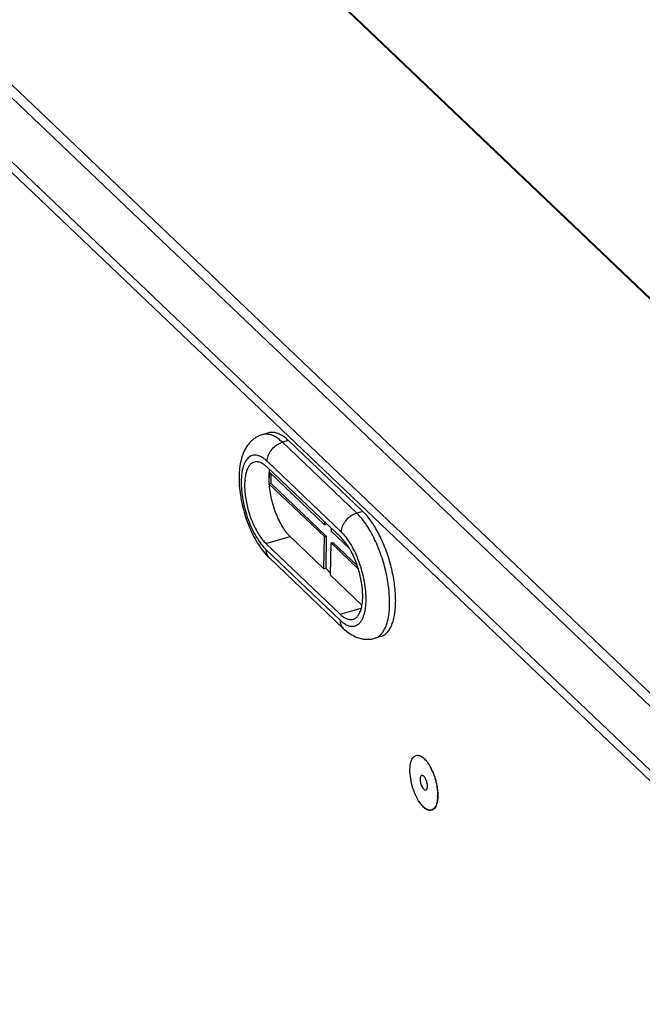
# Model space of a CAD drawing. Header units: millimetres. Extents: x 1117 to 38156, y -1945 to 7303.
# Tile 282 of 656: x 9505 to 9595, y 1252 to 1394. Entities that reach past the tile are written whole.
import ezdxf

# ---------------------------------------------------------------- set-up
doc = ezdxf.new("R2010")
doc.units = ezdxf.units.MM

msp = doc.modelspace()

# ---------------------------------------------------------------- linework, layer by layer
at = {"color": 7, "linetype": 'Continuous'}
for p, q in [((9769.043, 1188.889), (9468.468, 1475.564)), ((9769.143, 1188.922), (9468.569, 1475.597)), ((9726.203, 1172.737), (9425.629, 1459.413)), ((9725.382, 1171.641), (9424.807, 1458.316)), ((9725.246, 1162.491), (9424.672, 1449.166)), ((9425.625, 1446.706), (9724.248, 1161.892)), ((9540.841, 1334.611), (9539.968, 1334.364)), ((9543.699, 1333.489), (9542.826, 1333.241)), ((9554.434, 1323.25), (9543.699, 1333.489)), ((9553.561, 1323.002), (9542.826, 1333.241)), ((9551.335, 1319.409), (9540.6, 1329.647)), ((9551.348, 1320.258), (9540.613, 1330.497)), ((9540.888, 1328.955), (9540.863, 1327.255)), ((9548.902, 1321.312), (9540.888, 1328.955)), ((9541.146, 1328.71), (9541.125, 1327.33)), ((9540.863, 1327.255), (9541.125, 1327.33)), ((9540.863, 1327.255), (9548.877, 1319.613)), ((9541.125, 1327.33), (9549.138, 1319.687)), ((9554.434, 1323.25), (9553.561, 1323.002)), ((9548.908, 1321.724), (9548.902, 1321.312)), ((9548.902, 1321.312), (9549.164, 1321.386)), ((9549.165, 1321.479), (9549.164, 1321.386)), ((9549.884, 1320.793), (9549.878, 1320.381)), ((9540.437, 1318.601), (9543.928, 1319.593)), ((9543.928, 1319.593), (9548.808, 1314.939)), ((9548.808, 1314.939), (9548.877, 1319.613)), ((9548.877, 1319.613), (9549.138, 1319.687)), ((9549.138, 1319.687), (9549.069, 1315.014)), ((9552.511, 1317.87), (9549.878, 1320.381)), ((9540.424, 1317.752), (9551.159, 1307.513)), ((9540.437, 1318.601), (9551.172, 1308.363)), ((9549.783, 1314.009), (9549.853, 1318.682)), ((9549.853, 1318.682), (9550.114, 1318.756)), ((9549.853, 1318.682), (9553.789, 1314.927)), ((9550.114, 1318.756), (9553.634, 1315.399)), ((9540.881, 1316.563), (9551.616, 1306.324)), ((9548.808, 1314.939), (9549.069, 1315.014)), ((9549.069, 1315.014), (9549.788, 1314.328)), ((9549.783, 1314.009), (9554.312, 1309.69)), ((9551.172, 1308.363), (9554.221, 1309.229)), ((9557.041, 1305.134), (9556.168, 1304.886))]:
    msp.add_line(p, q, dxfattribs=at)
for centre, radius, start, end in [((9543.554, 1330.69), 2.652, 105.917, 111.02413), ((9547.333, 1328.228), 6.485, 170.244, 173.56509), ((9547.433, 1316.135), 9.986, 39.31335, 41.11168), ((9557.289, 1282.528), 7.847, 25.6811, 26.69605), ((9556.845, 1282.316), 8.339, 23.67846, 25.6723), ((9559.499, 1282.167), 5.757, 358.23072, 359.1552)]:
    msp.add_arc(centre, radius, start, end, dxfattribs=at)
for points, knots in [([(9539.968, 1334.364), (9539.783, 1334.311), (9539.423, 1334.179), (9538.921, 1333.903), (9538.466, 1333.562), (9537.934, 1333.036), (9537.401, 1332.264), (9536.96, 1331.222), (9536.682, 1330.092), (9536.543, 1328.882), (9536.528, 1327.6), (9536.63, 1326.259), (9536.844, 1324.882), (9537.163, 1323.496), (9537.58, 1322.131), (9538.086, 1320.816), (9538.672, 1319.58), (9539.33, 1318.446), (9540.054, 1317.433), (9540.597, 1316.833), (9540.881, 1316.563)], [0, 0, 0, 0, 0.0283785, 0.0565286, 0.0845242, 0.1122246, 0.1669407, 0.2219438, 0.2787639, 0.3385583, 0.401792, 0.4682624, 0.5372622, 0.6077518, 0.6785164, 0.7483084, 0.8159977, 0.8806962, 0.9420014, 1, 1, 1, 1]), ([(9542.098, 1333.84), (9541.918, 1333.963), (9541.563, 1334.175), (9541.009, 1334.382), (9540.472, 1334.455), (9540.128, 1334.409), (9539.968, 1334.364)], [0, 0, 0, 0, 0.2885945, 0.5462189, 0.779806, 1, 1, 1, 1]), ([(9542.97, 1334.088), (9542.791, 1334.211), (9542.436, 1334.423), (9541.881, 1334.63), (9541.345, 1334.703), (9541, 1334.657), (9540.84, 1334.611)], [0, 0, 0, 0, 0.2885967, 0.5462202, 0.7798055, 1, 1, 1, 1]), ([(9542.826, 1333.241), (9542.766, 1333.298), (9542.535, 1333.511), (9542.289, 1333.708), (9542.098, 1333.84)], [0, 0, 0, 0, 0.262799, 1, 1, 1, 1]), ([(9543.699, 1333.489), (9543.639, 1333.546), (9543.408, 1333.759), (9543.161, 1333.956), (9542.97, 1334.088)], [0, 0, 0, 0, 0.262799, 1, 1, 1, 1]), ([(9540.613, 1330.497), (9540.617, 1330.77), (9540.737, 1331.339), (9541.168, 1332.11), (9541.801, 1332.756), (9542.328, 1333.061), (9542.602, 1333.166)], [0, 0, 0, 0, 0.2337934, 0.4874198, 0.747972, 1, 1, 1, 1]), ([(9540.613, 1330.497), (9540.498, 1330.606), (9540.27, 1330.806), (9539.913, 1331.056), (9539.561, 1331.24), (9539.217, 1331.356), (9538.883, 1331.401), (9538.563, 1331.374), (9538.262, 1331.274), (9537.985, 1331.103), (9537.735, 1330.864), (9537.513, 1330.561), (9537.322, 1330.198), (9537.162, 1329.777), (9537.034, 1329.302), (9536.903, 1328.579), (9536.835, 1327.571), (9536.893, 1326.271), (9537.085, 1324.889), (9537.405, 1323.478), (9537.841, 1322.092), (9538.376, 1320.781), (9538.991, 1319.596), (9539.661, 1318.581), (9540.165, 1317.999), (9540.424, 1317.752)], [0, 0, 0, 0, 0.0272701, 0.0521734, 0.0747964, 0.0954013, 0.1144137, 0.1324329, 0.1502035, 0.1685093, 0.1880504, 0.2093638, 0.2328068, 0.2585757, 0.2867428, 0.3172801, 0.3849619, 0.4602076, 0.5409457, 0.6247344, 0.7089437, 0.7909182, 0.8681398, 0.938394, 1, 1, 1, 1]), ([(9538.742, 1330.377), (9538.673, 1330.357), (9538.536, 1330.304), (9538.274, 1330.141), (9537.981, 1329.829), (9537.711, 1329.33), (9537.511, 1328.709), (9537.384, 1327.978), (9537.334, 1327.154), (9537.36, 1326.256), (9537.464, 1325.306), (9537.641, 1324.326), (9537.888, 1323.342), (9538.199, 1322.377), (9538.567, 1321.454), (9538.981, 1320.597), (9539.433, 1319.825), (9539.911, 1319.158), (9540.259, 1318.771), (9540.437, 1318.601)], [0, 0, 0, 0, 0.0165974, 0.0336625, 0.0706935, 0.1136108, 0.1635033, 0.2205086, 0.2841325, 0.3534563, 0.4272688, 0.5041592, 0.5825921, 0.660972, 0.737705, 0.8112629, 0.8802428, 0.9434573, 1, 1, 1, 1]), ([(9540.6, 1329.647), (9540.448, 1329.793), (9540.144, 1330.046), (9539.661, 1330.318), (9539.255, 1330.423), (9538.953, 1330.423), (9538.811, 1330.396), (9538.742, 1330.377)], [0, 0, 0, 0, 0.3041332, 0.5663046, 0.7931865, 0.8979863, 1, 1, 1, 1]), ([(9540.888, 1328.955), (9540.858, 1328.685), (9540.825, 1328.118), (9540.843, 1327.55), (9540.863, 1327.255)], [0, 0, 0, 0, 0.4791834, 1, 1, 1, 1]), ([(9540.863, 1327.255), (9540.888, 1326.895), (9540.972, 1326.161), (9541.187, 1325.06), (9541.488, 1323.96), (9541.866, 1322.896), (9542.309, 1321.9), (9542.804, 1321.002), (9543.334, 1320.23), (9543.727, 1319.785), (9543.928, 1319.593)], [0, 0, 0, 0, 0.1288993, 0.2634132, 0.4001364, 0.5355559, 0.6662218, 0.7889232, 0.9008827, 1, 1, 1, 1]), ([(9551.348, 1320.258), (9551.352, 1320.551), (9551.454, 1321.003), (9551.725, 1321.553), (9552.093, 1322.084), (9552.683, 1322.633), (9553.264, 1322.918), (9553.561, 1323.002)], [0, 0, 0, 0, 0.235016, 0.3613995, 0.4912275, 0.7518124, 1, 1, 1, 1]), ([(9554.287, 1322.214), (9554.228, 1322.286), (9553.998, 1322.56), (9553.752, 1322.82), (9553.561, 1323.002)], [0, 0, 0, 0, 0.2611046, 1, 1, 1, 1]), ([(9554.994, 1321.253), (9554.937, 1321.339), (9554.713, 1321.668), (9554.474, 1321.986), (9554.287, 1322.214)], [0, 0, 0, 0, 0.2589172, 1, 1, 1, 1]), ([(9554.957, 1322.701), (9554.914, 1322.75), (9554.746, 1322.939), (9554.57, 1323.121), (9554.434, 1323.25)], [0, 0, 0, 0, 0.2582429, 1, 1, 1, 1]), ([(9558.491, 1306.514), (9558.598, 1306.732), (9558.788, 1307.212), (9558.992, 1308), (9559.128, 1308.886), (9559.194, 1309.856), (9559.19, 1310.898), (9559.089, 1312.388), (9558.785, 1314.319), (9558.179, 1316.619), (9557.485, 1318.475), (9556.829, 1319.864), (9556.308, 1320.818), (9555.758, 1321.684), (9555.362, 1322.215), (9555.16, 1322.462)], [0, 0, 0, 0, 0.0431264, 0.0912597, 0.1443115, 0.2019648, 0.2637337, 0.3290042, 0.467089, 0.6098885, 0.7505676, 0.8180389, 0.8825447, 0.9433927, 1, 1, 1, 1]), ([(9558.229, 1311.774), (9558.145, 1312.621), (9557.864, 1314.332), (9557.279, 1316.418), (9556.674, 1318.042), (9556.166, 1319.194), (9555.612, 1320.266), (9555.205, 1320.936), (9554.994, 1321.253)], [0, 0, 0, 0, 0.2527369, 0.513366, 0.6420479, 0.7671674, 0.8870062, 1, 1, 1, 1]), ([(9551.159, 1307.513), (9551.274, 1307.404), (9551.502, 1307.204), (9551.859, 1306.954), (9552.211, 1306.77), (9552.555, 1306.654), (9552.889, 1306.609), (9553.209, 1306.636), (9553.51, 1306.736), (9553.787, 1306.907), (9554.037, 1307.146), (9554.259, 1307.449), (9554.45, 1307.813), (9554.61, 1308.233), (9554.738, 1308.708), (9554.869, 1309.431), (9554.937, 1310.44), (9554.879, 1311.74), (9554.687, 1313.121), (9554.367, 1314.532), (9553.931, 1315.918), (9553.396, 1317.229), (9552.781, 1318.414), (9552.111, 1319.43), (9551.607, 1320.011), (9551.348, 1320.258)], [0, 0, 0, 0, 0.0272701, 0.0521734, 0.0747964, 0.0954013, 0.1144137, 0.1324329, 0.1502035, 0.1685093, 0.1880504, 0.2093638, 0.2328068, 0.2585757, 0.2867428, 0.3172801, 0.3849619, 0.4602076, 0.5409457, 0.6247344, 0.7089437, 0.7909182, 0.8681398, 0.938394, 1, 1, 1, 1]), ([(9553.03, 1307.633), (9553.099, 1307.653), (9553.236, 1307.706), (9553.498, 1307.869), (9553.791, 1308.181), (9554.061, 1308.68), (9554.261, 1309.302), (9554.388, 1310.033), (9554.438, 1310.857), (9554.412, 1311.755), (9554.308, 1312.705), (9554.131, 1313.684), (9553.884, 1314.668), (9553.573, 1315.633), (9553.205, 1316.556), (9552.791, 1317.414), (9552.339, 1318.185), (9551.862, 1318.852), (9551.513, 1319.239), (9551.335, 1319.409)], [0, 0, 0, 0, 0.0165974, 0.0336625, 0.0706935, 0.1136108, 0.1635033, 0.2205086, 0.2841325, 0.3534563, 0.4272688, 0.5041592, 0.5825921, 0.660972, 0.737705, 0.8112629, 0.8802428, 0.9434573, 1, 1, 1, 1]), ([(9540.424, 1317.752), (9540.423, 1317.636), (9540.438, 1317.408), (9540.524, 1317.085), (9540.67, 1316.797), (9540.806, 1316.634), (9540.881, 1316.563)], [0, 0, 0, 0, 0.265869, 0.5189818, 0.7621762, 1, 1, 1, 1]), ([(9558.186, 1308.214), (9558.271, 1308.769), (9558.351, 1309.959), (9558.291, 1311.149), (9558.229, 1311.774)], [0, 0, 0, 0, 0.4718656, 1, 1, 1, 1]), ([(9551.172, 1308.363), (9551.325, 1308.217), (9551.628, 1307.964), (9552.111, 1307.693), (9552.517, 1307.587), (9552.819, 1307.588), (9552.961, 1307.614), (9553.03, 1307.633)], [0, 0, 0, 0, 0.3041332, 0.5663046, 0.7931865, 0.8979863, 1, 1, 1, 1]), ([(9557.598, 1306.227), (9557.744, 1306.514), (9557.988, 1307.167), (9558.13, 1307.847), (9558.186, 1308.214)], [0, 0, 0, 0, 0.4649837, 1, 1, 1, 1]), ([(9551.159, 1307.513), (9551.157, 1307.397), (9551.173, 1307.17), (9551.259, 1306.847), (9551.405, 1306.559), (9551.541, 1306.396), (9551.616, 1306.324)], [0, 0, 0, 0, 0.265869, 0.5189818, 0.7621762, 1, 1, 1, 1]), ([(9557.559, 1305.376), (9557.751, 1305.504), (9558.115, 1305.851), (9558.374, 1306.277), (9558.491, 1306.514)], [0, 0, 0, 0, 0.4660595, 1, 1, 1, 1]), ([(9551.616, 1306.324), (9551.917, 1306.037), (9552.561, 1305.511), (9553.489, 1305.035), (9554.286, 1304.809), (9554.911, 1304.729), (9555.546, 1304.746), (9555.964, 1304.828), (9556.168, 1304.886)], [0, 0, 0, 0, 0.2499202, 0.4958838, 0.620106, 0.7457517, 0.8723537, 1, 1, 1, 1]), ([(9556.168, 1304.886), (9556.262, 1304.913), (9556.447, 1304.983), (9556.804, 1305.188), (9557.035, 1305.407), (9557.172, 1305.57)], [0, 0, 0, 0, 0.2378395, 0.4809038, 1, 1, 1, 1]), ([(9557.041, 1305.134), (9557.132, 1305.16), (9557.312, 1305.227), (9557.479, 1305.322), (9557.559, 1305.376)], [0, 0, 0, 0, 0.4948764, 1, 1, 1, 1]), ([(9557.172, 1305.57), (9557.212, 1305.617), (9557.373, 1305.823), (9557.508, 1306.049), (9557.598, 1306.227)], [0, 0, 0, 0, 0.2368871, 1, 1, 1, 1]), ([(9561.254, 1285.898), (9561.26, 1286.26), (9561.309, 1286.773), (9561.524, 1287.37), (9561.73, 1287.69), (9561.993, 1287.902), (9562.429, 1288.015), (9562.765, 1287.877), (9562.959, 1287.752)], [0, 0, 0, 0, 0.3386671, 0.4754841, 0.5909563, 0.6904346, 0.7842269, 1, 1, 1, 1]), ([(9562.959, 1287.752), (9563.019, 1287.713), (9563.278, 1287.524), (9563.498, 1287.285), (9563.653, 1287.089)], [0, 0, 0, 0, 0.2225179, 1, 1, 1, 1]), ([(9563.307, 1287.512), (9563.419, 1287.405), (9563.639, 1287.161), (9563.83, 1286.895), (9563.925, 1286.75)], [0, 0, 0, 0, 0.4724152, 1, 1, 1, 1]), ([(9563.653, 1287.089), (9563.678, 1287.058), (9563.78, 1286.925), (9563.875, 1286.786), (9563.944, 1286.68)], [0, 0, 0, 0, 0.2411613, 1, 1, 1, 1]), ([(9563.925, 1286.75), (9564.01, 1286.62), (9564.175, 1286.345), (9564.321, 1286.059), (9564.392, 1285.91)], [0, 0, 0, 0, 0.4858726, 1, 1, 1, 1]), ([(9563.944, 1286.68), (9563.975, 1286.631), (9564.102, 1286.427), (9564.218, 1286.216), (9564.299, 1286.054)], [0, 0, 0, 0, 0.2414899, 1, 1, 1, 1]), ([(9562.857, 1280.89), (9562.604, 1281.21), (9562.153, 1281.962), (9561.654, 1283.212), (9561.33, 1284.55), (9561.248, 1285.461), (9561.254, 1285.898)], [0, 0, 0, 0, 0.228887, 0.4887016, 0.7544558, 1, 1, 1, 1]), ([(9562.957, 1285.038), (9562.939, 1285.033), (9562.904, 1285.018), (9562.858, 1284.979), (9562.819, 1284.928), (9562.785, 1284.863), (9562.759, 1284.786), (9562.731, 1284.664), (9562.724, 1284.565), (9562.723, 1284.497)], [0, 0, 0, 0, 0.0877886, 0.1810245, 0.2840256, 0.3995721, 0.529004, 0.6726654, 1, 1, 1, 1]), ([(9563.787, 1283.483), (9563.788, 1283.573), (9563.775, 1283.76), (9563.721, 1284.042), (9563.634, 1284.32), (9563.537, 1284.538), (9563.447, 1284.693), (9563.378, 1284.794), (9563.307, 1284.88), (9563.234, 1284.949), (9563.162, 1285.002), (9563.091, 1285.035), (9563.022, 1285.049), (9562.977, 1285.044), (9562.957, 1285.038)], [0, 0, 0, 0, 0.1415361, 0.2947978, 0.450591, 0.5994017, 0.6684586, 0.7326629, 0.7912828, 0.8438455, 0.8902332, 0.9308344, 0.9667597, 1, 1, 1, 1]), ([(9564.392, 1285.91), (9564.515, 1285.651), (9564.737, 1285.113), (9564.996, 1284.277), (9565.179, 1283.429), (9565.247, 1282.861), (9565.264, 1282.582)], [0, 0, 0, 0, 0.248448, 0.5043007, 0.7579637, 1, 1, 1, 1]), ([(9564.482, 1285.665), (9564.778, 1284.99), (9565.065, 1284.043), (9565.201, 1283.076), (9565.223, 1282.838)], [0, 0, 0, 0, 0.75553, 1, 1, 1, 1]), ([(9562.723, 1284.497), (9562.722, 1284.407), (9562.734, 1284.22), (9562.789, 1283.938), (9562.876, 1283.659), (9562.973, 1283.442), (9563.062, 1283.286), (9563.131, 1283.186), (9563.203, 1283.1), (9563.275, 1283.03), (9563.347, 1282.978), (9563.419, 1282.945), (9563.488, 1282.931), (9563.532, 1282.936), (9563.553, 1282.941)], [0, 0, 0, 0, 0.1415361, 0.2947978, 0.450591, 0.5994017, 0.6684586, 0.7326629, 0.7912828, 0.8438455, 0.8902332, 0.9308344, 0.9667597, 1, 1, 1, 1]), ([(9563.553, 1282.941), (9563.57, 1282.946), (9563.605, 1282.962), (9563.651, 1283), (9563.691, 1283.052), (9563.724, 1283.117), (9563.751, 1283.194), (9563.778, 1283.316), (9563.786, 1283.414), (9563.787, 1283.483)], [0, 0, 0, 0, 0.0877886, 0.1810245, 0.2840256, 0.3995721, 0.529004, 0.6726654, 1, 1, 1, 1]), ([(9565.223, 1282.838), (9565.229, 1282.773), (9565.25, 1282.521), (9565.258, 1282.269), (9565.255, 1282.082)], [0, 0, 0, 0, 0.2588961, 1, 1, 1, 1]), ([(9565.264, 1282.582), (9565.267, 1282.532), (9565.278, 1282.336), (9565.28, 1282.139), (9565.276, 1281.994)], [0, 0, 0, 0, 0.2571922, 1, 1, 1, 1]), ([(9563.551, 1280.228), (9563.491, 1280.267), (9563.232, 1280.456), (9563.011, 1280.695), (9562.857, 1280.89)], [0, 0, 0, 0, 0.2225179, 1, 1, 1, 1]), ([(9565.253, 1281.989), (9565.242, 1281.64), (9565.187, 1281.145), (9564.967, 1280.574), (9564.761, 1280.269), (9564.499, 1280.07), (9564.07, 1279.968), (9563.742, 1280.105), (9563.551, 1280.228)], [0, 0, 0, 0, 0.3363918, 0.4721133, 0.5870142, 0.6866905, 0.7814396, 1, 1, 1, 1]), ([(9565.276, 1281.994), (9565.271, 1281.81), (9565.252, 1281.542), (9565.195, 1281.199), (9565.14, 1280.969), (9565.072, 1280.759), (9564.968, 1280.519), (9564.867, 1280.358), (9564.788, 1280.267)], [0, 0, 0, 0, 0.3022423, 0.4408505, 0.5705302, 0.6911088, 0.8026435, 1, 1, 1, 1]), ([(9564.788, 1280.267), (9564.741, 1280.214), (9564.641, 1280.12), (9564.465, 1280.02), (9564.272, 1279.971), (9564.068, 1279.974), (9563.855, 1280.027), (9563.637, 1280.129), (9563.415, 1280.278), (9563.274, 1280.4), (9563.203, 1280.468)], [0, 0, 0, 0, 0.116534, 0.2252097, 0.3315032, 0.4413626, 0.5600469, 0.6913707, 0.8376916, 1, 1, 1, 1])]:
    msp.add_open_spline(points, degree=3, knots=knots, dxfattribs=at)

doc.saveas('drawing.dxf')
